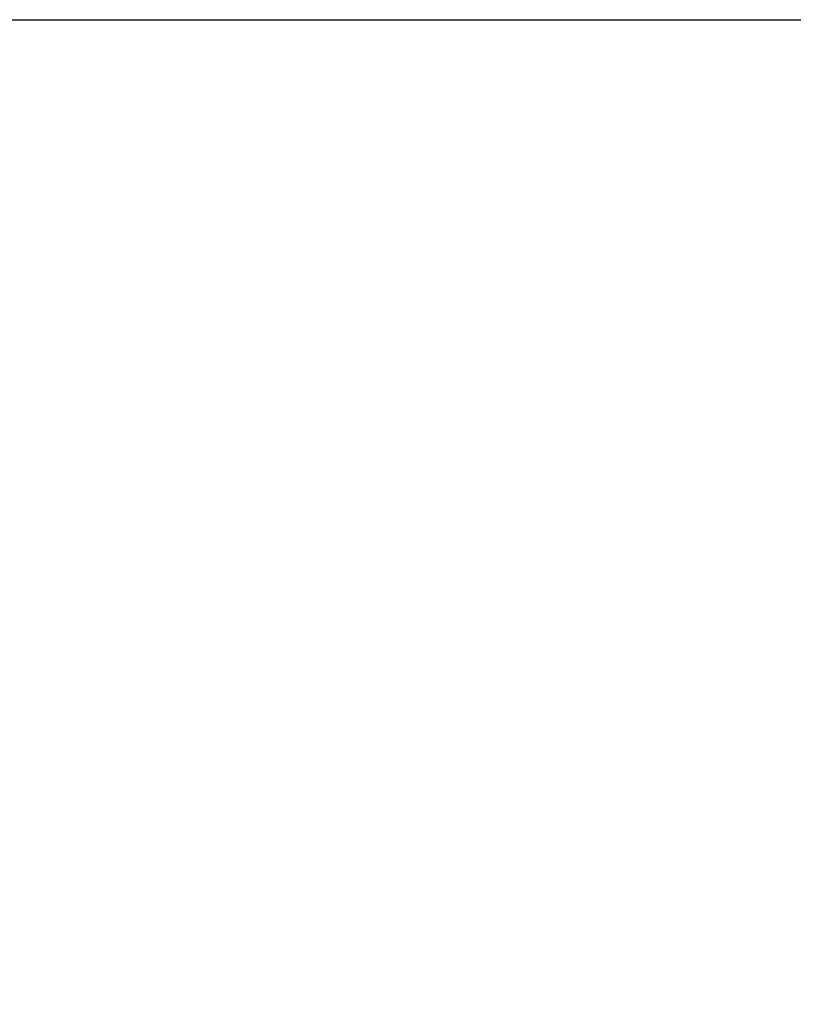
# Model space of a CAD drawing. Header units: millimetres. Extents: x 15 to 2005, y -26 to 622.
# Tile 500 of 656: x 154.52687 to 154.53471, y -12.25314 to -12.24316. Entities that reach past the tile are written whole.
import ezdxf

# ---------------------------------------------------------------- set-up
doc = ezdxf.new("R2010")
doc.units = ezdxf.units.MM

# ---------------------------------------------------------------- blocks, each defined once
blk = doc.blocks.new('SG1')
at = {"color": 7, "linetype": 'Continuous'}
blk.add_open_spline([(154.5834304, -12.2431625), (154.5819997, -12.2431727), (154.5805608, -12.2432036), (154.5791142, -12.2432556), (154.5776601, -12.2433291), (154.5761991, -12.2434243), (154.5747315, -12.2435415), (154.5732578, -12.2436812), (154.5717785, -12.2438436), (154.5702939, -12.244029), (154.5688046, -12.2442378), (154.5673112, -12.2444702), (154.565814, -12.2447264), (154.5643136, -12.2450067), (154.5628106, -12.2453114), (154.5613054, -12.2456407), (154.5597987, -12.2459948), (154.5582911, -12.246374), (154.556783, -12.2467782), (154.5552751, -12.2472079), (154.553768, -12.247663), (154.5522623, -12.2481438), (154.5507587, -12.2486502), (154.5492577, -12.2491825), (154.54776, -12.2497407), (154.5462661, -12.2503249), (154.5447769, -12.250935), (154.5432929, -12.2515711), (154.5418148, -12.2522331), (154.5403432, -12.2529212), (154.5388787, -12.2536351), (154.5374222, -12.2543748), (154.5359742, -12.2551402), (154.5345354, -12.2559313), (154.5331064, -12.2567478), (154.5316879, -12.2575896), (154.5302806, -12.2584565), (154.5288852, -12.2593483), (154.5275022, -12.2602647), (154.5261323, -12.2612056), (154.5247762, -12.2621706), (154.5234345, -12.2631594), (154.5221078, -12.2641717), (154.5207967, -12.2652072), (154.5195018, -12.2662655), (154.5182237, -12.2673463), (154.5169631, -12.268449), (154.5157203, -12.2695734), (154.5144961, -12.2707189), (154.513291, -12.2718851), (154.5121053, -12.2730715), (154.5109398, -12.2742777), (154.5097948, -12.275503), (154.5086708, -12.276747), (154.5075683, -12.2780092), (154.5064877, -12.2792889), (154.5054295, -12.2805856), (154.5043939, -12.2818988), (154.5033815, -12.2832277), (154.5023924, -12.2845719), (154.5014272, -12.2859307), (154.500486, -12.2873034), (154.4995692, -12.2886895), (154.498677, -12.2900883), (154.4978097, -12.2914991), (154.4969675, -12.2929213), (154.4961506, -12.2943543), (154.4953592, -12.2957973), (154.4945934, -12.2972497), (154.4938533, -12.2987108), (154.4931391, -12.3001801), (154.4924509, -12.3016567), (154.4917886, -12.3031401), (154.4911525, -12.3046296), (154.4905424, -12.3061244), (154.4899583, -12.3076241), (154.4894004, -12.3091279), (154.4888684, -12.3106351), (154.4883624, -12.3121452), (154.4878822, -12.3136575), (154.4874278, -12.3151713), (154.4869991, -12.3166861), (154.4865958, -12.3182012), (154.4862179, -12.3197161), (154.4858651, -12.3212302), (154.4855374, -12.3227428), (154.4852344, -12.3242535), (154.484956, -12.3257616), (154.4847019, -12.3272667), (154.4844718, -12.3287681), (154.4842655, -12.3302654), (154.4840828, -12.3317581), (154.4839233, -12.3332456), (154.4837868, -12.3347276), (154.4836728, -12.3362035), (154.4835812, -12.3376729), (154.4835115, -12.3391354), (154.4834635, -12.3405905), (154.4834367, -12.3420378), (154.4834309, -12.343477), (154.4834456, -12.3449077)], degree=1, knots=[0, 0, 0.009008, 0.01807, 0.027185, 0.036351, 0.04557, 0.05484, 0.06416, 0.073531, 0.08295, 0.092419, 0.101935, 0.111499, 0.12111, 0.130766, 0.140467, 0.150212, 0.16, 0.169831, 0.179702, 0.189615, 0.199566, 0.209557, 0.219584, 0.229648, 0.239747, 0.24988, 0.260046, 0.270244, 0.280472, 0.29073, 0.301015, 0.311328, 0.321666, 0.332029, 0.342414, 0.352821, 0.363248, 0.373694, 0.384158, 0.394637, 0.405132, 0.415639, 0.426158, 0.436688, 0.447226, 0.457772, 0.468324, 0.47888, 0.489439, 0.5, 0.510561, 0.52112, 0.531676, 0.542228, 0.552774, 0.563312, 0.573842, 0.584361, 0.594868, 0.605363, 0.615842, 0.626306, 0.636752, 0.647179, 0.657586, 0.667971, 0.678334, 0.688672, 0.698985, 0.70927, 0.719528, 0.729756, 0.739954, 0.75012, 0.760253, 0.770352, 0.780416, 0.790443, 0.800434, 0.810385, 0.820298, 0.830169, 0.84, 0.849788, 0.859533, 0.869234, 0.87889, 0.888501, 0.898065, 0.907581, 0.91705, 0.926469, 0.93584, 0.94516, 0.95443, 0.963649, 0.972815, 0.98193, 0.990992, 1, 1], dxfattribs=at)

msp = doc.modelspace()

# ---------------------------------------------------------------- linework, layer by layer
at = {"color": 7, "linetype": 'Continuous'}
msp.add_line((91.9816697, -12.2431625), (156.9816697, -12.2431625), dxfattribs=at)
msp.add_arc((154.5834304, -12.3431625), 0.1, 90, 181, dxfattribs=at)

# ---------------------------------------------------------------- block references
msp.add_blockref('SG1', (0, 0))

doc.saveas('drawing.dxf')
